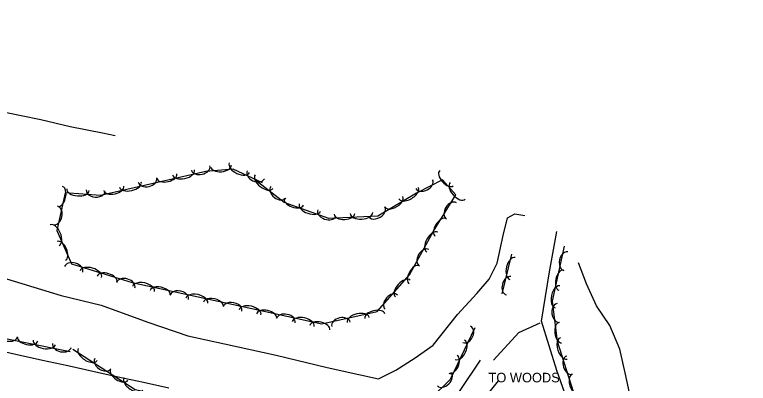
# Model space of a CAD drawing. Extents: x 1441650 to 1491889, y 345904 to 358319.
# Drawn here: x 1475462.3 to 1475845, y 347606.4 to 347798.8 of the extents above; entities that cross this region are included whole.
import ezdxf

# ---------------------------------------------------------------- set-up
doc = ezdxf.new("R2010")
doc.units = 0
for name, color, linetype in [('S_GRAVEL_ROAD', 7, 'Continuous'), ('S_MSC_PT_SYM', 7, 'Continuous'), ('S_STREAM', 7, 'Continuous'), ('S_SURVEY_TEXT_ANNOT', 7, 'Continuous'), ('S_TRAILS', 7, 'Continuous'), ('S_TREE', 7, 'Continuous')]:
    doc.layers.add(name, color=color, linetype=linetype)

msp = doc.modelspace()

# ---------------------------------------------------------------- linework, layer by layer
at = {"layer": 'S_GRAVEL_ROAD'}
for points in [[(1475705.17, 347618.42), (1475694.57, 347602.58), (1475682.99, 347586.24), (1475671.42, 347569.91), (1475657.69, 347560.87), (1475646.95, 347550.49)], [(1475680.72, 347542.07), (1475679.1, 347551.94), (1475680.94, 347562.23), (1475689.73, 347576.36), (1475702.24, 347592), (1475714.74, 347607.64)]]:
    msp.add_lwpolyline(points, dxfattribs=at)
at = {"layer": 'S_MSC_PT_SYM'}
msp.add_lwpolyline([(1475709.49, 347611.89), (1475709.49, 347611.94), (1475709.49, 347611.89), (1475709.44, 347611.89), (1475709.49, 347611.89), (1475709.49, 347611.84), (1475709.49, 347611.89), (1475709.54, 347611.89)], dxfattribs=at)
at = {"layer": 'S_STREAM'}
for points in [[(1475252.54, 347798.85), (1475346.52, 347777), (1475391.77, 347766.24), (1475406.67, 347761.72), (1475438.63, 347751.73), (1475453.72, 347748.69), (1475465.79, 347746.25), (1475476.05, 347744.18), (1475491.33, 347740.52), (1475508.16, 347737.12), (1475514.77, 347735.79)], [(1475407.27, 347672.63), (1475451.64, 347662.91), (1475486.61, 347652.3), (1475507.53, 347647.21), (1475531.76, 347638.38), (1475552.73, 347631.26), (1475571.83, 347627.05), (1475598.69, 347621.17), (1475625.41, 347614.67), (1475641.79, 347611.08), (1475652.19, 347608.81), (1475661.07, 347613.34), (1475671.16, 347619.67), (1475680.65, 347626.26), (1475693.29, 347642.31), (1475703.47, 347653.32), (1475709.86, 347660.79), (1475713.96, 347669.19), (1475717.2, 347683.54), (1475719.45, 347692.75), (1475723.28, 347694.94), (1475728.37, 347693.98)], [(1475763.38, 347517.77), (1475765.12, 347525.71), (1475768.38, 347529.69), (1475777.03, 347535.52), (1475778.88, 347540.37), (1475783.68, 347546.87), (1475787.88, 347553.09), (1475791.11, 347566.4), (1475792.72, 347577.25), (1475788.78, 347585.16), (1475783.81, 347597.43), (1475780.83, 347611.81), (1475777.91, 347624.22), (1475772.84, 347636.59), (1475765.84, 347646.91), (1475760.63, 347658.27), (1475756.5, 347669.28)]]:
    msp.add_lwpolyline(points, dxfattribs=at)
at = {"layer": 'S_TRAILS'}
for points in [[(1475771.53, 347533.71), (1475761.43, 347560.89), (1475753.21, 347589.91), (1475745.16, 347613.07), (1475737.06, 347638.86), (1475741.33, 347664.57), (1475745.17, 347685.69)], [(1475712.1, 347618.55), (1475725.26, 347633.01), (1475736.4, 347638)]]:
    msp.add_lwpolyline(points, dxfattribs=at)
at = {"layer": 'S_TREE'}
for points in [[(1475491.36, 347622.89), (1475443.63, 347632.44), (1475363.3, 347648.66), (1475280.17, 347667.98), (1475201.95, 347687.1), (1475138.28, 347703.25), (1475109.64, 347715.9), (1475075.48, 347722.57), (1475053.67, 347715.86), (1475026.97, 347722.71), (1474992.61, 347739.67), (1474957.38, 347753.62), (1474929.37, 347769.06), (1474912.62, 347764.47), (1474890.7, 347766.83), (1474853.01, 347769.37)], [(1475591.57, 347710.97), (1475576.25, 347718.16), (1475562.06, 347716.98), (1475507.12, 347704.41), (1475488.67, 347705.81), (1475484.4, 347686.25), (1475491.96, 347668.71), (1475523.59, 347659.1), (1475580.52, 347646.62), (1475622.59, 347637.41), (1475651.37, 347643.89), (1475668.36, 347663.07), (1475680.85, 347685.83), (1475692.48, 347704.76), (1475685.51, 347712.65), (1475671.99, 347705.72), (1475651.79, 347693.57), (1475626.29, 347692.36), (1475602.92, 347700.75), (1475588.1, 347712.34)], [(1475885.74, 347503.62), (1475839.24, 347516.43), (1475806.69, 347525.44), (1475780.51, 347539.16), (1475765.01, 347561.52), (1475757.43, 347590.4), (1475745.42, 347628.16), (1475742.81, 347649.2), (1475749.12, 347678.01)], [(1475716.53, 347653.1), (1475721.64, 347673.8)], [(1475702.27, 347635.32), (1475689.56, 347608.33), (1475657.94, 347577.4), (1475561.56, 347595.04), (1475525.23, 347602.97), (1475492.62, 347623.99)], [(1475450.49, 347624.34), (1475463.66, 347621.45), (1475476.84, 347618.55), (1475490.01, 347615.66), (1475503.18, 347612.76), (1475516.36, 347609.87), (1475529.53, 347606.97), (1475542.71, 347604.08)], [(1475450.49, 347624.34), (1475463.66, 347621.45), (1475476.84, 347618.55), (1475490.01, 347615.66), (1475503.18, 347612.76), (1475516.36, 347609.87), (1475529.53, 347606.97), (1475542.71, 347604.08)]]:
    msp.add_lwpolyline(points, dxfattribs=at)
for centre, major_axis, ratio, start_param, end_param in [((1475559.36, 347718.81), (4.83, 1.11), 0.685311, 3.141593, 6.283185), ((1475569.93, 347719.76), (5.33, 0.44), 0.540699, 3.141593, 6.283185), ((1475579.6, 347718.93), (5.31, -2.49), 0.55008, 3.141593, 6.283185), ((1475541.75, 347714.51), (5.21, 1.19), 0.540699, 3.141593, 6.283185), ((1475550.39, 347716.49), (5.72, 1.31), 0.55008, 3.141593, 6.283185), ((1475588.09, 347715.23), (4.49, -2.1), 0.685311, 3.141593, 6.283185), ((1475592.43, 347711.65), (4.62, -3.62), 0.55008, 3.141593, 6.283185), ((1475687.59, 347713.5), (3.54, -4.01), 0.540699, 3.141593, 6.283185), ((1475522.68, 347710.15), (5.72, 1.31), 0.55008, 3.141593, 6.283185), ((1475531.65, 347712.47), (4.83, 1.11), 0.685311, 3.141593, 6.283185), ((1475675.92, 347710.41), (4.41, 2.26), 0.685311, 3.141593, 6.283185), ((1475486.1, 347703.98), (1.14, 5.22), 0.5407, 3.141593, 6.283186), ((1475495.34, 347707.43), (5.85, -0.45), 0.55008, 3.141593, 6.283185), ((1475514.04, 347708.17), (5.21, 1.19), 0.540699, 3.141593, 6.283185), ((1475599.88, 347706.15), (3.9, -3.05), 0.685312, 3.141593, 6.283185), ((1475667.79, 347705.67), (5.03, 3.03), 0.550083, 3.141591, 6.283184), ((1475693.46, 347706.86), (3.89, -4.4), 0.55008, 3.141593, 6.283185), ((1475504.59, 347706.99), (4.94, -0.38), 0.685311, 3.141593, 6.283186), ((1475660.19, 347701.1), (4.58, 2.76), 0.540703, 3.141591, 6.283184), ((1475607.95, 347701.2), (5.03, -1.81), 0.540699, 3.141593, 6.283185), ((1475616.29, 347698.2), (5.52, -1.98), 0.55008, 3.141593, 6.283185), ((1475690.14, 347696.41), (-2.59, -4.22), 0.685311, 3.141593, 6.283185), ((1475483.64, 347693.97), (1.06, 4.84), 0.685312, 3.141594, 6.283187), ((1475625.1, 347695.32), (4.66, -1.67), 0.685311, 3.141593, 6.283185), ((1475651.23, 347696.01), (4.25, 2.55), 0.685315, 3.14159, 6.283183), ((1475634.36, 347694.87), (5.34, 0.25), 0.540707, 3.141591, 6.283183), ((1475643.22, 347695.29), (5.86, 0.28), 0.550088, 3.141591, 6.283183), ((1475684.53, 347687.77), (-2.8, -4.56), 0.540699, 3.141593, 6.283185), ((1475483.19, 347683.69), (-2.32, 5.39), 0.55008, 3.141593, 6.283185), ((1475680.16, 347680.17), (-2.82, -5.14), 0.55008, 3.141593, 6.283185), ((1475486.7, 347675.54), (-2.12, 4.91), 0.540699, 3.141593, 6.283185), ((1475675.94, 347671.93), (-2.38, -4.34), 0.685311, 3.141593, 6.283185), ((1475749.85, 347670.21), (-1.06, -4.84), 0.68524, 3.141528, 6.283121), ((1475493.13, 347665.86), (-4.74, 1.44), 0.685311, 3.141593, 6.283185), ((1475721.99, 347666.35), (-1.4, -5.68), 0.551515, 3.141593, 6.283185), ((1475502.06, 347663.42), (-5.61, 1.71), 0.55008, 3.141593, 6.283185), ((1475670.75, 347663.02), (-2.57, -4.69), 0.540699, 3.141593, 6.283185), ((1475747.39, 347660.2), (-1.14, -5.22), 0.540644, 3.141555, 6.283147), ((1475510.55, 347660.84), (-5.12, 1.55), 0.540699, 3.141593, 6.283185), ((1475520.33, 347657.6), (-4.74, 1.44), 0.685311, 3.141593, 6.283185), ((1475720.02, 347657.33), (-1.19, -4.8), 0.687098, 3.141593, 6.283185), ((1475529.56, 347655.62), (-5.73, 1.26), 0.55008, 3.141592, 6.283185), ((1475664.8, 347655.86), (-3.89, -4.39), 0.55008, 3.141593, 6.283185), ((1475538.22, 347653.72), (-5.22, 1.14), 0.5407, 3.141592, 6.283185), ((1475548.23, 347651.26), (-4.84, 1.06), 0.685311, 3.141592, 6.283185), ((1475745.49, 347651.54), (-1.26, -5.73), 0.550023, 3.141553, 6.283146), ((1475557.33, 347649.53), (-5.73, 1.26), 0.55008, 3.141592, 6.283185), ((1475565.99, 347647.64), (-5.22, 1.14), 0.5407, 3.141592, 6.283185), ((1475658.86, 347648.76), (-3.29, -3.71), 0.685311, 3.141593, 6.283185), ((1475575.99, 347645.18), (-4.84, 1.06), 0.685311, 3.141592, 6.283185), ((1475585.09, 347643.45), (-5.73, 1.26), 0.55008, 3.141593, 6.283185), ((1475745.96, 347643.14), (0.61, -4.92), 0.685133, 3.141239, 6.282832), ((1475593.76, 347641.55), (-5.22, 1.14), 0.540699, 3.141593, 6.283185), ((1475603.76, 347639.09), (-4.84, 1.06), 0.685311, 3.141593, 6.283185), ((1475641.53, 347639.5), (-5.72, -1.29), 0.55008, 3.141593, 6.283185), ((1475650.18, 347641.45), (-5.22, -1.18), 0.540699, 3.141593, 6.283185), ((1475612.86, 347637.37), (-5.73, 1.26), 0.55008, 3.141593, 6.283185), ((1475621.53, 347635.47), (-5.22, 1.14), 0.540699, 3.141593, 6.283185), ((1475632.55, 347637.21), (-4.83, -1.09), 0.685311, 3.141593, 6.283185), ((1475698.09, 347632.02), (2.08, 4.25), 0.716646, 3.161952, 6.303545), ((1475746.97, 347632.89), (0.66, -5.31), 0.540559, 3.141384, 6.282976), ((1475459.08, 347631.71), (4.86, -0.97), 0.665492, 3.141593, 6.283185), ((1475469.13, 347629.44), (5.24, -1.05), 0.525063, 3.141593, 6.283185), ((1475477.83, 347627.7), (5.75, -1.15), 0.534172, 3.141593, 6.283185), ((1475694.56, 347623.91), (2.42, 5.05), 0.575293, 3.153473, 6.295066), ((1475748.76, 347624.64), (1.78, -5.59), 0.550001, 3.141015, 6.282608), ((1475486.96, 347626.13), (4.86, -0.97), 0.665492, 3.141593, 6.283185), ((1475500.45, 347621.43), (4.94, -3.15), 0.543415, 3.133234, 6.274827), ((1475690.95, 347616.25), (2.21, 4.61), 0.565486, 3.153079, 6.294671), ((1475751.82, 347615.9), (1.5, -4.72), 0.685213, 3.140647, 6.282239), ((1475508.36, 347616.64), (4.18, -2.64), 0.676973, 3.128046, 6.269639), ((1475516.86, 347610.85), (4.5, -2.87), 0.534149, 3.133492, 6.275084), ((1475686.36, 347608.51), (3.56, 3.44), 0.682779, 3.14977, 6.291362), ((1475524.3, 347606.06), (4.94, -3.15), 0.543415, 3.133234, 6.274827), ((1475754.69, 347606.01), (1.62, -5.09), 0.540622, 3.141033, 6.282626)]:
    msp.add_ellipse(centre, major_axis=major_axis, ratio=ratio, start_param=start_param, end_param=end_param, dxfattribs=at)

# ---------------------------------------------------------------- texts
at = {"layer": 'S_SURVEY_TEXT_ANNOT'}
msp.add_text('TO WOODS', height=5, dxfattribs=at).set_placement((1475709.49, 347606.89))

doc.saveas('drawing.dxf')
